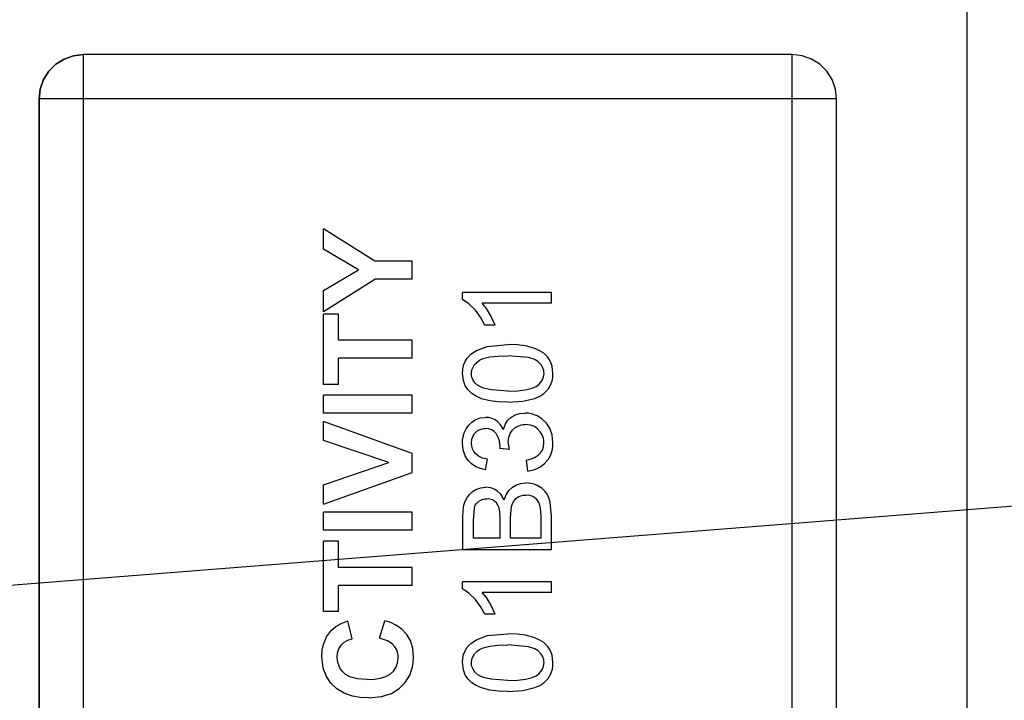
# Model space of a CAD drawing. Header units: inches. Extents: x 0 to 474, y -297 to 0.
# Tile 299 of 303: x 274 to 283, y -137 to -131. Entities that reach past the tile are written whole.
import ezdxf

# ---------------------------------------------------------------- set-up
doc = ezdxf.new("R2010")
doc.units = ezdxf.units.IN
doc.header["$MEASUREMENT"] = 0

msp = doc.modelspace()

# ---------------------------------------------------------------- linework, layer by layer
at = {"color": 18, "true_color": 0x000000}
for p, q in [((282.96, -188.8), (282.96, -118.95)), ((274.9798, -131.3848), (274.8908, -131.3948)), ((274.8908, -131.3948), (274.9798, -131.3848)), ((281.3798, -131.3848), (274.9798, -131.3848)), ((281.3798, -131.3848), (274.9798, -131.3848)), ((274.9798, -131.3948), (274.9798, -131.3848)), ((281.4688, -131.3948), (281.3798, -131.3848)), ((281.4688, -131.3948), (281.3798, -131.3848)), ((281.3798, -131.3948), (281.3798, -131.3848)), ((274.7308, -131.4718), (274.6668, -131.5358)), ((274.6668, -131.5358), (274.7308, -131.4718)), ((274.8058, -131.4248), (274.7308, -131.4718)), ((274.7308, -131.4718), (274.8058, -131.4248)), ((274.8908, -131.3948), (274.8058, -131.4248)), ((274.8058, -131.4248), (274.8908, -131.3948)), ((274.9798, -131.4248), (274.9798, -131.3948)), ((274.9798, -131.4718), (274.9798, -131.4248)), ((274.9798, -131.5358), (274.9798, -131.4718)), ((281.3798, -131.4248), (281.3798, -131.3948)), ((281.3798, -131.4718), (281.3798, -131.4248)), ((281.3798, -131.5358), (281.3798, -131.4718)), ((281.5538, -131.4248), (281.4688, -131.3948)), ((281.5538, -131.4248), (281.4688, -131.3948)), ((281.6288, -131.4718), (281.5538, -131.4248)), ((281.6288, -131.4718), (281.5538, -131.4248)), ((281.6928, -131.5358), (281.6288, -131.4718)), ((281.6928, -131.5358), (281.6288, -131.4718)), ((274.6668, -131.5358), (274.6198, -131.6108)), ((274.6198, -131.6108), (274.6668, -131.5358)), ((274.9798, -131.6108), (274.9798, -131.5358)), ((281.3798, -131.6108), (281.3798, -131.5358)), ((281.7398, -131.6108), (281.6928, -131.5358)), ((281.7398, -131.6108), (281.6928, -131.5358)), ((274.6198, -131.6108), (274.5898, -131.6958)), ((274.5898, -131.6958), (274.6198, -131.6108)), ((274.9798, -131.6958), (274.9798, -131.6108)), ((281.3798, -131.6958), (281.3798, -131.6108)), ((281.7698, -131.6958), (281.7398, -131.6108)), ((281.7698, -131.6958), (281.7398, -131.6108)), ((274.5898, -131.6958), (274.5798, -131.7848)), ((274.5798, -131.7848), (274.5898, -131.6958)), ((274.9798, -131.7848), (274.9798, -131.6958)), ((281.3798, -131.7848), (281.3798, -131.6958)), ((281.7798, -131.7848), (281.7698, -131.6958)), ((281.7798, -131.7848), (281.7698, -131.6958)), ((274.5798, -131.7848), (274.5798, -145.4848)), ((274.5798, -145.4848), (274.5798, -131.7848)), ((274.5898, -131.7848), (274.5798, -131.7848)), ((274.6198, -131.7848), (274.5898, -131.7848)), ((274.6668, -131.7848), (274.6198, -131.7848)), ((274.7308, -131.7848), (274.6668, -131.7848)), ((274.8058, -131.7848), (274.7308, -131.7848)), ((274.8908, -131.7848), (274.8058, -131.7848)), ((274.9798, -131.7848), (274.8908, -131.7848)), ((281.3798, -131.7848), (274.9798, -131.7848)), ((274.9798, -145.4848), (274.9798, -131.7848)), ((281.4688, -131.7848), (281.3798, -131.7848)), ((281.3798, -145.4848), (281.3798, -131.7848)), ((281.5538, -131.7848), (281.4688, -131.7848)), ((281.6288, -131.7848), (281.5538, -131.7848)), ((281.6928, -131.7848), (281.6288, -131.7848)), ((281.7398, -131.7848), (281.6928, -131.7848)), ((281.7698, -131.7848), (281.7398, -131.7848)), ((281.7798, -131.7848), (281.7698, -131.7848)), ((281.7798, -145.4848), (281.7798, -131.7848)), ((281.7798, -145.4848), (281.7798, -131.7848)), ((277.6118, -133.2498), (277.1468, -132.9558)), ((277.1468, -133.1418), (277.1468, -132.9558)), ((277.4638, -133.3258), (277.1468, -133.1418)), ((277.9468, -133.2498), (277.6118, -133.2498)), ((277.9468, -133.4118), (277.9468, -133.2498)), ((277.1468, -133.5148), (277.4638, -133.3258)), ((277.1468, -133.7038), (277.6098, -133.4118)), ((277.9468, -133.4118), (277.6098, -133.4118)), ((277.1468, -133.7038), (277.1468, -133.5148)), ((279.2058, -133.5308), (278.4028, -133.5308)), ((278.4028, -133.5948), (278.4028, -133.5308)), ((278.4598, -133.6328), (278.4028, -133.5948)), ((279.2058, -133.6288), (279.2058, -133.5308)), ((278.5188, -133.6918), (278.4598, -133.6328)), ((278.5648, -133.7538), (278.5188, -133.6918)), ((278.6178, -133.6758), (278.5798, -133.6288)), ((279.2058, -133.6288), (278.5798, -133.6288)), ((278.6548, -133.7348), (278.6178, -133.6758)), ((277.2818, -133.7258), (277.1468, -133.7258)), ((277.1468, -134.3618), (277.1468, -133.7258)), ((277.2818, -133.9628), (277.2818, -133.7258)), ((278.6038, -133.8258), (278.5648, -133.7538)), ((278.6988, -133.8258), (278.6548, -133.7348)), ((278.6988, -133.8258), (278.6038, -133.8258)), ((277.9468, -133.9628), (277.2818, -133.9628)), ((277.9468, -134.1238), (277.9468, -133.9628)), ((278.4768, -134.0878), (278.5278, -134.0538)), ((278.5278, -134.0538), (278.6258, -134.0178)), ((278.6258, -134.0178), (278.8118, -134.0008)), ((278.8968, -134.0038), (278.8118, -134.0008)), ((278.9708, -134.0128), (278.8968, -134.0038)), ((279.0478, -134.0328), (278.9708, -134.0128)), ((279.0958, -134.0538), (279.0478, -134.0328)), ((279.1358, -134.0798), (279.0958, -134.0538)), ((277.9468, -134.1238), (277.2818, -134.1238)), ((277.2818, -134.3618), (277.2818, -134.1238)), ((278.4258, -134.1548), (278.4438, -134.1238)), ((278.4438, -134.1238), (278.4768, -134.0878)), ((278.5318, -134.1618), (278.5558, -134.1428)), ((278.5558, -134.1428), (278.5898, -134.1278)), ((278.5898, -134.1278), (278.6498, -134.1128)), ((278.6498, -134.1128), (278.7228, -134.1048)), ((278.7228, -134.1048), (278.8118, -134.1018)), ((278.9998, -134.1188), (278.8118, -134.1018)), ((279.0548, -134.1368), (278.9998, -134.1188)), ((279.0848, -134.1558), (279.0548, -134.1368)), ((279.1688, -134.1118), (279.1358, -134.0798)), ((279.1938, -134.1488), (279.1688, -134.1118)), ((278.4028, -134.2608), (278.4058, -134.2228)), ((278.4058, -134.2228), (278.4128, -134.1868)), ((278.4128, -134.1868), (278.4258, -134.1548)), ((278.4838, -134.2618), (278.4878, -134.2298)), ((278.4878, -134.2298), (278.4978, -134.2038)), ((278.4978, -134.2038), (278.5118, -134.1818)), ((278.5118, -134.1818), (278.5318, -134.1618)), ((279.1118, -134.1838), (279.0848, -134.1558)), ((279.1278, -134.2098), (279.1118, -134.1838)), ((279.1358, -134.2338), (279.1278, -134.2098)), ((279.1378, -134.2478), (279.1358, -134.2338)), ((279.2118, -134.1948), (279.1938, -134.1488)), ((279.2188, -134.2608), (279.2118, -134.1948)), ((278.4108, -134.3268), (278.4028, -134.2608)), ((278.4848, -134.2798), (278.4838, -134.2618)), ((278.4878, -134.2968), (278.4848, -134.2798)), ((278.4978, -134.3218), (278.4878, -134.2968)), ((278.5148, -134.3458), (278.4978, -134.3218)), ((279.1108, -134.3408), (279.1248, -134.3188)), ((279.1248, -134.3188), (279.1348, -134.2928)), ((279.1348, -134.2928), (279.1388, -134.2608)), ((279.1388, -134.2608), (279.1378, -134.2478)), ((279.1998, -134.3618), (279.2138, -134.3198)), ((279.2138, -134.3198), (279.2178, -134.2908)), ((279.2178, -134.2908), (279.2188, -134.2608)), ((277.2818, -134.3618), (277.1468, -134.3618)), ((278.4278, -134.3728), (278.4108, -134.3268)), ((278.4528, -134.4098), (278.4278, -134.3728)), ((278.4858, -134.4418), (278.4528, -134.4098)), ((278.5408, -134.3698), (278.5148, -134.3458)), ((278.5638, -134.3828), (278.5408, -134.3698)), ((278.5918, -134.3938), (278.5638, -134.3828)), ((278.6608, -134.4108), (278.5918, -134.3938)), ((278.8118, -134.4208), (278.6608, -134.4108)), ((278.8998, -134.4178), (278.9728, -134.4098)), ((278.9728, -134.4098), (279.0328, -134.3948)), ((279.0328, -134.3948), (279.0668, -134.3788)), ((279.0668, -134.3788), (279.0908, -134.3608)), ((279.0908, -134.3608), (279.1108, -134.3408)), ((279.1368, -134.4428), (279.1758, -134.4038)), ((279.1758, -134.4038), (279.1998, -134.3618)), ((277.9468, -134.4588), (277.1468, -134.4588)), ((277.1468, -134.6198), (277.1468, -134.4588)), ((277.9468, -134.6198), (277.9468, -134.4588)), ((278.5258, -134.4678), (278.4858, -134.4418)), ((278.5738, -134.4898), (278.5258, -134.4678)), ((278.6508, -134.5098), (278.5738, -134.4898)), ((278.8118, -134.4208), (278.8998, -134.4178)), ((278.9478, -134.5128), (279.0558, -134.4868)), ((279.0558, -134.4868), (279.0998, -134.4668)), ((279.0998, -134.4668), (279.1368, -134.4428)), ((278.7248, -134.5188), (278.6508, -134.5098)), ((278.8118, -134.5218), (278.7248, -134.5188)), ((278.8118, -134.5218), (278.9478, -134.5128)), ((277.9468, -134.6198), (277.1468, -134.6198)), ((278.4858, -134.7018), (278.5168, -134.6818)), ((278.5168, -134.6818), (278.5628, -134.6638)), ((278.5628, -134.6638), (278.6098, -134.6578)), ((278.6368, -134.6598), (278.6098, -134.6578)), ((278.6618, -134.6658), (278.6368, -134.6598)), ((278.6908, -134.6768), (278.6618, -134.6658)), ((278.7188, -134.6958), (278.6908, -134.6768)), ((278.8098, -134.6878), (278.8398, -134.6578)), ((278.8398, -134.6578), (278.8778, -134.6358)), ((278.8778, -134.6358), (278.9208, -134.6228)), ((278.9208, -134.6228), (278.9688, -134.6188)), ((278.9988, -134.6208), (278.9688, -134.6188)), ((279.0268, -134.6248), (278.9988, -134.6208)), ((279.0758, -134.6428), (279.0268, -134.6248)), ((279.1198, -134.6708), (279.0758, -134.6428)), ((279.1598, -134.7108), (279.1198, -134.6708)), ((277.9468, -134.9828), (277.1468, -134.6968)), ((277.1468, -134.8678), (277.1468, -134.6968)), ((278.4188, -134.7988), (278.4358, -134.7618)), ((278.4358, -134.7618), (278.4588, -134.7288)), ((278.4588, -134.7288), (278.4858, -134.7018)), ((278.5538, -134.7708), (278.5788, -134.7618)), ((278.5788, -134.7618), (278.5928, -134.7598)), ((278.5928, -134.7598), (278.6078, -134.7588)), ((278.6418, -134.7628), (278.6078, -134.7588)), ((278.6688, -134.7718), (278.6418, -134.7628)), ((278.7468, -134.7258), (278.7188, -134.6958)), ((278.7718, -134.7678), (278.7468, -134.7258)), ((278.7718, -134.7678), (278.7868, -134.7238)), ((278.7868, -134.7238), (278.8098, -134.6878)), ((278.8518, -134.7758), (278.8758, -134.7528)), ((278.8758, -134.7528), (278.9028, -134.7368)), ((278.9028, -134.7368), (278.9338, -134.7268)), ((278.9338, -134.7268), (278.9518, -134.7238)), ((278.9518, -134.7238), (278.9708, -134.7228)), ((279.0158, -134.7288), (278.9708, -134.7228)), ((279.0518, -134.7418), (279.0158, -134.7288)), ((279.0808, -134.7618), (279.0518, -134.7418)), ((279.1048, -134.7878), (279.0808, -134.7618)), ((279.1898, -134.7568), (279.1598, -134.7108)), ((279.2108, -134.8148), (279.1898, -134.7568)), ((278.4038, -134.8648), (278.4078, -134.8378)), ((278.4078, -134.8378), (278.4188, -134.7988)), ((278.4828, -134.8898), (278.4868, -134.8538)), ((278.4868, -134.8538), (278.4978, -134.8258)), ((278.4978, -134.8258), (278.5118, -134.8028)), ((278.5118, -134.8028), (278.5318, -134.7838)), ((278.5318, -134.7838), (278.5538, -134.7708)), ((278.6888, -134.7858), (278.6688, -134.7718)), ((278.7058, -134.8048), (278.6888, -134.7858)), ((278.7228, -134.8348), (278.7058, -134.8048)), ((278.7358, -134.8708), (278.7228, -134.8348)), ((278.8158, -134.8798), (278.8208, -134.8368)), ((278.8208, -134.8368), (278.8328, -134.8028)), ((278.8328, -134.8028), (278.8518, -134.7758)), ((279.1228, -134.8168), (279.1048, -134.7878)), ((279.1338, -134.8498), (279.1228, -134.8168)), ((279.1368, -134.8678), (279.1338, -134.8498)), ((279.2188, -134.8888), (279.2108, -134.8148)), ((277.7388, -135.0638), (277.1468, -134.8678)), ((278.4028, -134.8918), (278.4038, -134.8648)), ((278.4088, -134.9518), (278.4028, -134.8918)), ((278.4858, -134.9168), (278.4828, -134.8898)), ((278.4918, -134.9418), (278.4858, -134.9168)), ((278.5038, -134.9668), (278.4918, -134.9418)), ((278.7398, -134.8958), (278.7358, -134.8708)), ((278.7418, -134.9228), (278.7398, -134.8958)), ((278.7408, -134.9388), (278.7418, -134.9228)), ((278.8268, -134.9488), (278.7408, -134.9388)), ((278.8268, -134.9488), (278.8158, -134.8798)), ((279.1238, -134.9548), (279.1338, -134.9248)), ((279.1338, -134.9248), (279.1378, -134.8878)), ((279.1378, -134.8878), (279.1368, -134.8678)), ((279.1998, -134.9948), (279.2138, -134.9458)), ((279.2138, -134.9458), (279.2178, -134.9178)), ((279.2178, -134.9178), (279.2188, -134.8888)), ((277.9468, -135.1558), (277.9468, -134.9828)), ((278.4268, -135.0048), (278.4088, -134.9518)), ((278.4538, -135.0468), (278.4268, -135.0048)), ((278.5218, -134.9878), (278.5038, -134.9668)), ((278.5468, -135.0078), (278.5218, -134.9878)), ((278.5838, -135.0248), (278.5468, -135.0078)), ((278.6278, -135.0348), (278.5838, -135.0248)), ((278.6098, -135.1328), (278.6278, -135.0348)), ((278.9808, -135.0448), (279.0238, -135.0328)), ((279.0238, -135.0328), (279.0598, -135.0178)), ((279.0598, -135.0178), (279.0868, -134.9998)), ((279.0868, -134.9998), (279.1078, -134.9788)), ((279.1078, -134.9788), (279.1238, -134.9548)), ((279.1768, -135.0378), (279.1998, -134.9948)), ((277.1468, -135.2668), (277.7388, -135.0638)), ((278.4848, -135.0788), (278.4538, -135.0468)), ((278.5238, -135.1038), (278.4848, -135.0788)), ((278.5638, -135.1208), (278.5238, -135.1038)), ((278.6098, -135.1328), (278.5638, -135.1208)), ((278.9938, -135.1428), (278.9808, -135.0448)), ((279.0558, -135.1298), (279.1058, -135.1058)), ((279.1058, -135.1058), (279.1438, -135.0758)), ((279.1438, -135.0758), (279.1768, -135.0378)), ((277.1468, -135.4418), (277.9468, -135.1558)), ((278.9938, -135.1428), (279.0558, -135.1298)), ((277.1468, -135.4418), (277.1468, -135.2668)), ((278.5238, -135.3088), (278.5668, -135.2938)), ((278.5668, -135.2938), (278.6108, -135.2888)), ((278.6348, -135.2898), (278.6108, -135.2888)), ((278.6588, -135.2948), (278.6348, -135.2898)), ((278.6878, -135.3058), (278.6588, -135.2948)), ((278.8218, -135.3178), (278.8528, -135.2888)), ((278.8528, -135.2888), (278.8888, -135.2668)), ((278.8888, -135.2668), (278.9298, -135.2538)), ((278.9298, -135.2538), (278.9738, -135.2488)), ((278.9968, -135.2508), (278.9738, -135.2488)), ((279.0188, -135.2538), (278.9968, -135.2508)), ((279.0508, -135.2618), (279.0188, -135.2538)), ((279.0838, -135.2758), (279.0508, -135.2618)), ((279.1188, -135.2978), (279.0838, -135.2758)), ((279.1458, -135.3228), (279.1188, -135.2978)), ((278.4278, -135.4128), (278.4438, -135.3808)), ((278.4438, -135.3808), (278.4648, -135.3528)), ((278.4648, -135.3528), (278.4908, -135.3288)), ((278.4908, -135.3288), (278.5238, -135.3088)), ((278.6048, -135.3938), (278.6228, -135.3928)), ((278.6498, -135.3948), (278.6228, -135.3928)), ((278.7178, -135.3228), (278.6878, -135.3058)), ((278.7488, -135.3518), (278.7178, -135.3228)), ((278.7798, -135.4008), (278.7488, -135.3518)), ((278.7798, -135.4008), (278.7978, -135.3558)), ((278.7978, -135.3558), (278.8218, -135.3178)), ((278.8658, -135.4128), (278.8848, -135.3908)), ((278.8848, -135.3908), (278.9058, -135.3758)), ((278.9058, -135.3758), (278.9298, -135.3648)), ((278.9298, -135.3648), (278.9508, -135.3598)), ((278.9508, -135.3598), (278.9738, -135.3588)), ((279.0098, -135.3628), (278.9738, -135.3588)), ((279.0378, -135.3728), (279.0098, -135.3628)), ((279.0568, -135.3838), (279.0378, -135.3728)), ((279.0708, -135.3958), (279.0568, -135.3838)), ((279.1628, -135.3468), (279.1458, -135.3228)), ((279.1778, -135.3748), (279.1628, -135.3468)), ((279.1928, -135.4218), (279.1778, -135.3748)), ((278.4088, -135.4988), (278.4158, -135.4508)), ((278.4158, -135.4508), (278.4278, -135.4128)), ((278.5008, -135.5878), (278.5098, -135.4738)), ((278.5098, -135.4738), (278.5178, -135.4508)), ((278.5178, -135.4508), (278.5308, -135.4308)), ((278.5308, -135.4308), (278.5478, -135.4158)), ((278.5478, -135.4158), (278.5678, -135.4038)), ((278.5678, -135.4038), (278.5878, -135.3968)), ((278.5878, -135.3968), (278.6048, -135.3938)), ((278.6728, -135.4018), (278.6498, -135.3948)), ((278.6928, -135.4128), (278.6728, -135.4018)), ((278.7098, -135.4288), (278.6928, -135.4128)), ((278.7228, -135.4488), (278.7098, -135.4288)), ((278.7328, -135.4738), (278.7228, -135.4488)), ((278.7398, -135.5138), (278.7328, -135.4738)), ((278.8368, -135.5628), (278.8448, -135.4628)), ((278.8448, -135.4628), (278.8538, -135.4348)), ((278.8538, -135.4348), (278.8658, -135.4128)), ((279.0818, -135.4098), (279.0708, -135.3958)), ((279.0918, -135.4248), (279.0818, -135.4098)), ((279.1008, -135.4488), (279.0918, -135.4248)), ((279.1078, -135.4758), (279.1008, -135.4488)), ((279.1118, -135.5478), (279.1078, -135.4758)), ((279.2058, -135.5488), (279.1928, -135.4218)), ((277.9468, -135.5148), (277.1468, -135.5148)), ((277.1468, -135.6758), (277.1468, -135.5148)), ((277.9468, -135.6758), (277.9468, -135.5148)), ((278.4058, -135.5538), (278.4088, -135.4988)), ((278.4058, -135.8538), (278.4058, -135.5538)), ((278.7418, -135.5748), (278.7398, -135.5138)), ((278.8368, -135.7478), (278.8368, -135.5628)), ((279.1118, -135.7478), (279.1118, -135.5478)), ((279.2058, -135.8538), (279.2058, -135.5488)), ((278.5008, -135.7478), (278.5008, -135.5878)), ((278.7418, -135.7478), (278.7418, -135.5748)), ((277.9468, -135.6758), (277.1468, -135.6758)), ((278.7418, -135.7478), (278.5008, -135.7478)), ((279.1118, -135.7478), (278.8368, -135.7478)), ((277.2818, -135.7758), (277.1468, -135.7758)), ((277.1468, -136.4108), (277.1468, -135.7758)), ((277.2818, -136.0118), (277.2818, -135.7758)), ((279.2058, -135.8538), (278.4058, -135.8538)), ((277.9468, -136.0118), (277.2818, -136.0118)), ((277.9468, -136.1738), (277.9468, -136.0118)), ((277.9468, -136.1738), (277.2818, -136.1738)), ((277.2818, -136.4108), (277.2818, -136.1738)), ((279.2058, -136.1408), (278.4028, -136.1408)), ((278.4028, -136.2038), (278.4028, -136.1408)), ((279.2058, -136.2388), (279.2058, -136.1408)), ((278.4598, -136.2428), (278.4028, -136.2038)), ((278.5188, -136.3018), (278.4598, -136.2428)), ((278.6178, -136.2848), (278.5798, -136.2388)), ((279.2058, -136.2388), (278.5798, -136.2388)), ((278.5648, -136.3638), (278.5188, -136.3018)), ((278.6038, -136.4348), (278.5648, -136.3638)), ((278.6548, -136.3448), (278.6178, -136.2848)), ((278.6988, -136.4348), (278.6548, -136.3448)), ((277.2818, -136.4108), (277.1468, -136.4108)), ((278.6988, -136.4348), (278.6038, -136.4348)), ((277.2198, -136.5768), (277.2588, -136.5438)), ((277.2588, -136.5438), (277.3078, -136.5168)), ((277.3078, -136.5168), (277.3668, -136.4948)), ((277.4058, -136.6548), (277.3668, -136.4948)), ((277.6528, -136.6488), (277.7018, -136.4928)), ((277.7548, -136.5098), (277.7018, -136.4928)), ((277.8018, -136.5328), (277.7548, -136.5098)), ((277.8518, -136.5668), (277.8018, -136.5328)), ((277.1478, -136.7068), (277.1758, -136.6368)), ((277.1758, -136.6368), (277.2198, -136.5768)), ((277.8968, -136.6128), (277.8518, -136.5668)), ((277.9318, -136.6728), (277.8968, -136.6128)), ((278.5278, -136.6638), (278.6258, -136.6268)), ((278.6258, -136.6268), (278.8118, -136.6098)), ((278.8968, -136.6138), (278.8118, -136.6098)), ((278.9708, -136.6228), (278.8968, -136.6138)), ((279.0478, -136.6428), (278.9708, -136.6228)), ((277.1368, -136.7588), (277.1478, -136.7068)), ((277.2868, -136.7458), (277.3068, -136.7138)), ((277.3068, -136.7138), (277.3338, -136.6878)), ((277.3338, -136.6878), (277.3668, -136.6678)), ((277.3668, -136.6678), (277.4058, -136.6548)), ((277.7268, -136.6748), (277.6528, -136.6488)), ((277.7668, -136.7018), (277.7268, -136.6748)), ((277.7918, -136.7288), (277.7668, -136.7018)), ((277.9528, -136.7438), (277.9318, -136.6728)), ((278.4438, -136.7328), (278.4768, -136.6978)), ((278.4768, -136.6978), (278.5278, -136.6638)), ((278.5898, -136.7378), (278.6498, -136.7228)), ((278.6498, -136.7228), (278.7228, -136.7138)), ((278.7228, -136.7138), (278.8118, -136.7118)), ((278.9998, -136.7278), (278.8118, -136.7118)), ((279.0958, -136.6638), (279.0478, -136.6428)), ((279.1358, -136.6898), (279.0958, -136.6638)), ((279.1688, -136.7218), (279.1358, -136.6898)), ((279.1938, -136.7588), (279.1688, -136.7218)), ((277.1338, -136.8148), (277.1368, -136.7588)), ((277.1458, -136.9198), (277.1338, -136.8148)), ((277.2708, -136.8228), (277.2748, -136.7828)), ((277.2748, -136.7828), (277.2868, -136.7458)), ((277.8088, -136.7568), (277.7918, -136.7288)), ((277.8188, -136.7878), (277.8088, -136.7568)), ((277.8218, -136.8068), (277.8188, -136.7878)), ((277.8228, -136.8268), (277.8218, -136.8068)), ((277.9598, -136.8248), (277.9528, -136.7438)), ((278.4058, -136.8318), (278.4128, -136.7968)), ((278.4128, -136.7968), (278.4258, -136.7648)), ((278.4258, -136.7648), (278.4438, -136.7328)), ((278.4878, -136.8398), (278.4978, -136.8138)), ((278.4978, -136.8138), (278.5118, -136.7918)), ((278.5118, -136.7918), (278.5318, -136.7718)), ((278.5318, -136.7718), (278.5558, -136.7528)), ((278.5558, -136.7528), (278.5898, -136.7378)), ((279.0548, -136.7468), (278.9998, -136.7278)), ((279.0848, -136.7658), (279.0548, -136.7468)), ((279.1118, -136.7938), (279.0848, -136.7658)), ((279.1278, -136.8188), (279.1118, -136.7938)), ((279.2118, -136.8048), (279.1938, -136.7588)), ((279.2188, -136.8708), (279.2118, -136.8048)), ((277.2728, -136.8528), (277.2708, -136.8228)), ((277.2788, -136.8798), (277.2728, -136.8528)), ((277.2938, -136.9168), (277.2788, -136.8798)), ((277.8018, -136.9158), (277.8168, -136.8758)), ((277.8168, -136.8758), (277.8228, -136.8268)), ((277.9518, -136.9118), (277.9578, -136.8698)), ((277.9578, -136.8698), (277.9598, -136.8248)), ((278.4028, -136.8708), (278.4058, -136.8318)), ((278.4108, -136.9368), (278.4028, -136.8708)), ((278.4838, -136.8718), (278.4878, -136.8398)), ((278.4848, -136.8898), (278.4838, -136.8718)), ((278.4878, -136.9058), (278.4848, -136.8898)), ((279.1248, -136.9288), (279.1348, -136.9018)), ((279.1358, -136.8438), (279.1278, -136.8188)), ((279.1348, -136.9018), (279.1388, -136.8708)), ((279.1378, -136.8568), (279.1358, -136.8438)), ((279.1388, -136.8708), (279.1378, -136.8568)), ((279.2138, -136.9288), (279.2178, -136.9008)), ((279.2178, -136.9008), (279.2188, -136.8708)), ((277.1738, -136.9948), (277.1458, -136.9198)), ((277.3158, -136.9488), (277.2938, -136.9168)), ((277.3468, -136.9768), (277.3158, -136.9488)), ((277.3868, -136.9988), (277.3468, -136.9768)), ((277.7118, -136.9958), (277.7508, -136.9748)), ((277.7508, -136.9748), (277.7798, -136.9468)), ((277.7798, -136.9468), (277.8018, -136.9158)), ((277.8858, -137.0498), (277.9268, -136.9848)), ((277.9268, -136.9848), (277.9518, -136.9118)), ((278.4278, -136.9828), (278.4108, -136.9368)), ((278.4528, -137.0198), (278.4278, -136.9828)), ((278.4978, -136.9308), (278.4878, -136.9058)), ((278.5148, -136.9558), (278.4978, -136.9308)), ((278.5408, -136.9798), (278.5148, -136.9558)), ((278.5638, -136.9928), (278.5408, -136.9798)), ((278.5918, -137.0038), (278.5638, -136.9928)), ((279.0328, -137.0048), (279.0668, -136.9888)), ((279.0668, -136.9888), (279.0908, -136.9708)), ((279.0908, -136.9708), (279.1108, -136.9508)), ((279.1108, -136.9508), (279.1248, -136.9288)), ((279.1758, -137.0128), (279.1998, -136.9718)), ((279.1998, -136.9718), (279.2138, -136.9288)), ((277.2138, -137.0548), (277.1738, -136.9948)), ((277.2678, -137.1068), (277.2138, -137.0548)), ((277.4558, -137.0168), (277.3868, -136.9988)), ((277.5418, -137.0228), (277.4558, -137.0168)), ((277.5418, -137.0228), (277.6068, -137.0198)), ((277.6068, -137.0198), (277.6628, -137.0118)), ((277.6628, -137.0118), (277.7118, -136.9958)), ((277.8298, -137.1058), (277.8858, -137.0498)), ((278.4858, -137.0518), (278.4528, -137.0198)), ((278.5258, -137.0778), (278.4858, -137.0518)), ((278.5738, -137.0988), (278.5258, -137.0778)), ((278.6608, -137.0208), (278.5918, -137.0038)), ((278.8118, -137.0308), (278.6608, -137.0208)), ((278.8118, -137.0308), (278.8998, -137.0278)), ((278.8998, -137.0278), (278.9728, -137.0198)), ((278.9728, -137.0198), (279.0328, -137.0048)), ((279.0558, -137.0968), (279.0998, -137.0768)), ((279.0998, -137.0768), (279.1368, -137.0528)), ((279.1368, -137.0528), (279.1758, -137.0128)), ((277.3328, -137.1468), (277.2678, -137.1068)), ((277.4098, -137.1738), (277.3328, -137.1468)), ((277.6708, -137.1778), (277.7608, -137.1488)), ((277.7608, -137.1488), (277.8298, -137.1058)), ((278.6508, -137.1198), (278.5738, -137.0988)), ((278.7248, -137.1288), (278.6508, -137.1198)), ((278.8118, -137.1318), (278.7248, -137.1288)), ((278.8118, -137.1318), (278.9478, -137.1228)), ((278.9478, -137.1228), (279.0558, -137.0968)), ((277.4788, -137.1858), (277.4098, -137.1738)), ((277.5538, -137.1898), (277.4788, -137.1858)), ((277.5538, -137.1898), (277.6708, -137.1778))]:
    msp.add_line(p, q, dxfattribs=at)
at = {"color": 7, "true_color": 0xffffff}
for p, q in [((274.9798, -131.3848), (274.8908, -131.3948)), ((274.8908, -131.3948), (274.9798, -131.3848)), ((281.3798, -131.3848), (274.9798, -131.3848)), ((281.3798, -131.3848), (274.9798, -131.3848)), ((274.9798, -131.3948), (274.9798, -131.3848)), ((281.4688, -131.3948), (281.3798, -131.3848)), ((281.4688, -131.3948), (281.3798, -131.3848)), ((281.3798, -131.3948), (281.3798, -131.3848)), ((274.7308, -131.4718), (274.6668, -131.5358)), ((274.6668, -131.5358), (274.7308, -131.4718)), ((274.8058, -131.4248), (274.7308, -131.4718)), ((274.7308, -131.4718), (274.8058, -131.4248)), ((274.8908, -131.3948), (274.8058, -131.4248)), ((274.8058, -131.4248), (274.8908, -131.3948)), ((274.9798, -131.4248), (274.9798, -131.3948)), ((274.9798, -131.4718), (274.9798, -131.4248)), ((274.9798, -131.5358), (274.9798, -131.4718)), ((281.3798, -131.4248), (281.3798, -131.3948)), ((281.3798, -131.4718), (281.3798, -131.4248)), ((281.3798, -131.5358), (281.3798, -131.4718)), ((281.5538, -131.4248), (281.4688, -131.3948)), ((281.5538, -131.4248), (281.4688, -131.3948)), ((281.6288, -131.4718), (281.5538, -131.4248)), ((281.6288, -131.4718), (281.5538, -131.4248)), ((281.6928, -131.5358), (281.6288, -131.4718)), ((281.6928, -131.5358), (281.6288, -131.4718)), ((274.6668, -131.5358), (274.6198, -131.6108)), ((274.6198, -131.6108), (274.6668, -131.5358)), ((274.9798, -131.6108), (274.9798, -131.5358)), ((281.3798, -131.6108), (281.3798, -131.5358)), ((281.7398, -131.6108), (281.6928, -131.5358)), ((281.7398, -131.6108), (281.6928, -131.5358)), ((274.6198, -131.6108), (274.5898, -131.6958)), ((274.5898, -131.6958), (274.6198, -131.6108)), ((274.9798, -131.6958), (274.9798, -131.6108)), ((281.3798, -131.6958), (281.3798, -131.6108)), ((281.7698, -131.6958), (281.7398, -131.6108)), ((281.7698, -131.6958), (281.7398, -131.6108)), ((274.5898, -131.6958), (274.5798, -131.7848)), ((274.5798, -131.7848), (274.5898, -131.6958)), ((274.9798, -131.7848), (274.9798, -131.6958)), ((281.3798, -131.7848), (281.3798, -131.6958)), ((281.7798, -131.7848), (281.7698, -131.6958)), ((281.7798, -131.7848), (281.7698, -131.6958)), ((274.5798, -131.7848), (274.5798, -145.4848)), ((274.5798, -145.4848), (274.5798, -131.7848)), ((274.5898, -131.7848), (274.5798, -131.7848)), ((274.6198, -131.7848), (274.5898, -131.7848)), ((274.6668, -131.7848), (274.6198, -131.7848)), ((274.7308, -131.7848), (274.6668, -131.7848)), ((274.8058, -131.7848), (274.7308, -131.7848)), ((274.8908, -131.7848), (274.8058, -131.7848)), ((274.9798, -131.7848), (274.8908, -131.7848)), ((281.3798, -131.7848), (274.9798, -131.7848)), ((274.9798, -145.4848), (274.9798, -131.7848)), ((281.4688, -131.7848), (281.3798, -131.7848)), ((281.3798, -145.4848), (281.3798, -131.7848)), ((281.5538, -131.7848), (281.4688, -131.7848)), ((281.6288, -131.7848), (281.5538, -131.7848)), ((281.6928, -131.7848), (281.6288, -131.7848)), ((281.7398, -131.7848), (281.6928, -131.7848)), ((281.7698, -131.7848), (281.7398, -131.7848)), ((281.7798, -131.7848), (281.7698, -131.7848)), ((281.7798, -145.4848), (281.7798, -131.7848)), ((281.7798, -145.4848), (281.7798, -131.7848)), ((277.6118, -133.2498), (277.1468, -132.9558)), ((277.1468, -133.1418), (277.1468, -132.9558)), ((277.4638, -133.3258), (277.1468, -133.1418)), ((277.9468, -133.2498), (277.6118, -133.2498)), ((277.9468, -133.4118), (277.9468, -133.2498)), ((277.1468, -133.5148), (277.4638, -133.3258)), ((277.1468, -133.7038), (277.6098, -133.4118)), ((277.9468, -133.4118), (277.6098, -133.4118)), ((277.1468, -133.7038), (277.1468, -133.5148)), ((279.2058, -133.5308), (278.4028, -133.5308)), ((278.4028, -133.5948), (278.4028, -133.5308)), ((278.4598, -133.6328), (278.4028, -133.5948)), ((279.2058, -133.6288), (279.2058, -133.5308)), ((278.5188, -133.6918), (278.4598, -133.6328)), ((278.5648, -133.7538), (278.5188, -133.6918)), ((278.6178, -133.6758), (278.5798, -133.6288)), ((279.2058, -133.6288), (278.5798, -133.6288)), ((278.6548, -133.7348), (278.6178, -133.6758)), ((277.2818, -133.7258), (277.1468, -133.7258)), ((277.1468, -134.3618), (277.1468, -133.7258)), ((277.2818, -133.9628), (277.2818, -133.7258)), ((278.6038, -133.8258), (278.5648, -133.7538)), ((278.6988, -133.8258), (278.6548, -133.7348)), ((278.6988, -133.8258), (278.6038, -133.8258)), ((277.9468, -133.9628), (277.2818, -133.9628)), ((277.9468, -134.1238), (277.9468, -133.9628)), ((278.4768, -134.0878), (278.5278, -134.0538)), ((278.5278, -134.0538), (278.6258, -134.0178)), ((278.6258, -134.0178), (278.8118, -134.0008)), ((278.8968, -134.0038), (278.8118, -134.0008)), ((278.9708, -134.0128), (278.8968, -134.0038)), ((279.0478, -134.0328), (278.9708, -134.0128)), ((279.0958, -134.0538), (279.0478, -134.0328)), ((279.1358, -134.0798), (279.0958, -134.0538)), ((277.9468, -134.1238), (277.2818, -134.1238)), ((277.2818, -134.3618), (277.2818, -134.1238)), ((278.4258, -134.1548), (278.4438, -134.1238)), ((278.4438, -134.1238), (278.4768, -134.0878)), ((278.5318, -134.1618), (278.5558, -134.1428)), ((278.5558, -134.1428), (278.5898, -134.1278)), ((278.5898, -134.1278), (278.6498, -134.1128)), ((278.6498, -134.1128), (278.7228, -134.1048)), ((278.7228, -134.1048), (278.8118, -134.1018)), ((278.9998, -134.1188), (278.8118, -134.1018)), ((279.0548, -134.1368), (278.9998, -134.1188)), ((279.0848, -134.1558), (279.0548, -134.1368)), ((279.1688, -134.1118), (279.1358, -134.0798)), ((279.1938, -134.1488), (279.1688, -134.1118)), ((278.4028, -134.2608), (278.4058, -134.2228)), ((278.4058, -134.2228), (278.4128, -134.1868)), ((278.4128, -134.1868), (278.4258, -134.1548)), ((278.4838, -134.2618), (278.4878, -134.2298)), ((278.4878, -134.2298), (278.4978, -134.2038)), ((278.4978, -134.2038), (278.5118, -134.1818)), ((278.5118, -134.1818), (278.5318, -134.1618)), ((279.1118, -134.1838), (279.0848, -134.1558)), ((279.1278, -134.2098), (279.1118, -134.1838)), ((279.1358, -134.2338), (279.1278, -134.2098)), ((279.1378, -134.2478), (279.1358, -134.2338)), ((279.2118, -134.1948), (279.1938, -134.1488)), ((279.2188, -134.2608), (279.2118, -134.1948)), ((278.4108, -134.3268), (278.4028, -134.2608)), ((278.4848, -134.2798), (278.4838, -134.2618)), ((278.4878, -134.2968), (278.4848, -134.2798)), ((278.4978, -134.3218), (278.4878, -134.2968)), ((278.5148, -134.3458), (278.4978, -134.3218)), ((279.1108, -134.3408), (279.1248, -134.3188)), ((279.1248, -134.3188), (279.1348, -134.2928)), ((279.1348, -134.2928), (279.1388, -134.2608)), ((279.1388, -134.2608), (279.1378, -134.2478)), ((279.1998, -134.3618), (279.2138, -134.3198)), ((279.2138, -134.3198), (279.2178, -134.2908)), ((279.2178, -134.2908), (279.2188, -134.2608)), ((277.2818, -134.3618), (277.1468, -134.3618)), ((278.4278, -134.3728), (278.4108, -134.3268)), ((278.4528, -134.4098), (278.4278, -134.3728)), ((278.4858, -134.4418), (278.4528, -134.4098)), ((278.5408, -134.3698), (278.5148, -134.3458)), ((278.5638, -134.3828), (278.5408, -134.3698)), ((278.5918, -134.3938), (278.5638, -134.3828)), ((278.6608, -134.4108), (278.5918, -134.3938)), ((278.8118, -134.4208), (278.6608, -134.4108)), ((278.8998, -134.4178), (278.9728, -134.4098)), ((278.9728, -134.4098), (279.0328, -134.3948)), ((279.0328, -134.3948), (279.0668, -134.3788)), ((279.0668, -134.3788), (279.0908, -134.3608)), ((279.0908, -134.3608), (279.1108, -134.3408)), ((279.1368, -134.4428), (279.1758, -134.4038)), ((279.1758, -134.4038), (279.1998, -134.3618)), ((277.9468, -134.4588), (277.1468, -134.4588)), ((277.1468, -134.6198), (277.1468, -134.4588)), ((277.9468, -134.6198), (277.9468, -134.4588)), ((278.5258, -134.4678), (278.4858, -134.4418)), ((278.5738, -134.4898), (278.5258, -134.4678)), ((278.6508, -134.5098), (278.5738, -134.4898)), ((278.8118, -134.4208), (278.8998, -134.4178)), ((278.9478, -134.5128), (279.0558, -134.4868)), ((279.0558, -134.4868), (279.0998, -134.4668)), ((279.0998, -134.4668), (279.1368, -134.4428)), ((278.7248, -134.5188), (278.6508, -134.5098)), ((278.8118, -134.5218), (278.7248, -134.5188)), ((278.8118, -134.5218), (278.9478, -134.5128)), ((277.9468, -134.6198), (277.1468, -134.6198)), ((278.4858, -134.7018), (278.5168, -134.6818)), ((278.5168, -134.6818), (278.5628, -134.6638)), ((278.5628, -134.6638), (278.6098, -134.6578)), ((278.6368, -134.6598), (278.6098, -134.6578)), ((278.6618, -134.6658), (278.6368, -134.6598)), ((278.6908, -134.6768), (278.6618, -134.6658)), ((278.7188, -134.6958), (278.6908, -134.6768)), ((278.8098, -134.6878), (278.8398, -134.6578)), ((278.8398, -134.6578), (278.8778, -134.6358)), ((278.8778, -134.6358), (278.9208, -134.6228)), ((278.9208, -134.6228), (278.9688, -134.6188)), ((278.9988, -134.6208), (278.9688, -134.6188)), ((279.0268, -134.6248), (278.9988, -134.6208)), ((279.0758, -134.6428), (279.0268, -134.6248)), ((279.1198, -134.6708), (279.0758, -134.6428)), ((279.1598, -134.7108), (279.1198, -134.6708)), ((277.9468, -134.9828), (277.1468, -134.6968)), ((277.1468, -134.8678), (277.1468, -134.6968)), ((278.4188, -134.7988), (278.4358, -134.7618)), ((278.4358, -134.7618), (278.4588, -134.7288)), ((278.4588, -134.7288), (278.4858, -134.7018)), ((278.5538, -134.7708), (278.5788, -134.7618)), ((278.5788, -134.7618), (278.5928, -134.7598)), ((278.5928, -134.7598), (278.6078, -134.7588)), ((278.6418, -134.7628), (278.6078, -134.7588)), ((278.6688, -134.7718), (278.6418, -134.7628)), ((278.7468, -134.7258), (278.7188, -134.6958)), ((278.7718, -134.7678), (278.7468, -134.7258)), ((278.7718, -134.7678), (278.7868, -134.7238)), ((278.7868, -134.7238), (278.8098, -134.6878)), ((278.8518, -134.7758), (278.8758, -134.7528)), ((278.8758, -134.7528), (278.9028, -134.7368)), ((278.9028, -134.7368), (278.9338, -134.7268)), ((278.9338, -134.7268), (278.9518, -134.7238)), ((278.9518, -134.7238), (278.9708, -134.7228)), ((279.0158, -134.7288), (278.9708, -134.7228)), ((279.0518, -134.7418), (279.0158, -134.7288)), ((279.0808, -134.7618), (279.0518, -134.7418)), ((279.1048, -134.7878), (279.0808, -134.7618)), ((279.1898, -134.7568), (279.1598, -134.7108)), ((279.2108, -134.8148), (279.1898, -134.7568)), ((278.4038, -134.8648), (278.4078, -134.8378)), ((278.4078, -134.8378), (278.4188, -134.7988)), ((278.4828, -134.8898), (278.4868, -134.8538)), ((278.4868, -134.8538), (278.4978, -134.8258)), ((278.4978, -134.8258), (278.5118, -134.8028)), ((278.5118, -134.8028), (278.5318, -134.7838)), ((278.5318, -134.7838), (278.5538, -134.7708)), ((278.6888, -134.7858), (278.6688, -134.7718)), ((278.7058, -134.8048), (278.6888, -134.7858)), ((278.7228, -134.8348), (278.7058, -134.8048)), ((278.7358, -134.8708), (278.7228, -134.8348)), ((278.8158, -134.8798), (278.8208, -134.8368)), ((278.8208, -134.8368), (278.8328, -134.8028)), ((278.8328, -134.8028), (278.8518, -134.7758)), ((279.1228, -134.8168), (279.1048, -134.7878)), ((279.1338, -134.8498), (279.1228, -134.8168)), ((279.1368, -134.8678), (279.1338, -134.8498)), ((279.2188, -134.8888), (279.2108, -134.8148)), ((277.7388, -135.0638), (277.1468, -134.8678)), ((278.4028, -134.8918), (278.4038, -134.8648)), ((278.4088, -134.9518), (278.4028, -134.8918)), ((278.4858, -134.9168), (278.4828, -134.8898)), ((278.4918, -134.9418), (278.4858, -134.9168)), ((278.5038, -134.9668), (278.4918, -134.9418)), ((278.7398, -134.8958), (278.7358, -134.8708)), ((278.7418, -134.9228), (278.7398, -134.8958)), ((278.7408, -134.9388), (278.7418, -134.9228)), ((278.8268, -134.9488), (278.7408, -134.9388)), ((278.8268, -134.9488), (278.8158, -134.8798)), ((279.1238, -134.9548), (279.1338, -134.9248)), ((279.1338, -134.9248), (279.1378, -134.8878)), ((279.1378, -134.8878), (279.1368, -134.8678)), ((279.1998, -134.9948), (279.2138, -134.9458)), ((279.2138, -134.9458), (279.2178, -134.9178)), ((279.2178, -134.9178), (279.2188, -134.8888)), ((277.9468, -135.1558), (277.9468, -134.9828)), ((278.4268, -135.0048), (278.4088, -134.9518)), ((278.4538, -135.0468), (278.4268, -135.0048)), ((278.5218, -134.9878), (278.5038, -134.9668)), ((278.5468, -135.0078), (278.5218, -134.9878)), ((278.5838, -135.0248), (278.5468, -135.0078)), ((278.6278, -135.0348), (278.5838, -135.0248)), ((278.6098, -135.1328), (278.6278, -135.0348)), ((278.9808, -135.0448), (279.0238, -135.0328)), ((279.0238, -135.0328), (279.0598, -135.0178)), ((279.0598, -135.0178), (279.0868, -134.9998)), ((279.0868, -134.9998), (279.1078, -134.9788)), ((279.1078, -134.9788), (279.1238, -134.9548)), ((279.1768, -135.0378), (279.1998, -134.9948)), ((277.1468, -135.2668), (277.7388, -135.0638)), ((278.4848, -135.0788), (278.4538, -135.0468)), ((278.5238, -135.1038), (278.4848, -135.0788)), ((278.5638, -135.1208), (278.5238, -135.1038)), ((278.6098, -135.1328), (278.5638, -135.1208)), ((278.9938, -135.1428), (278.9808, -135.0448)), ((279.0558, -135.1298), (279.1058, -135.1058)), ((279.1058, -135.1058), (279.1438, -135.0758)), ((279.1438, -135.0758), (279.1768, -135.0378)), ((277.1468, -135.4418), (277.9468, -135.1558)), ((278.9938, -135.1428), (279.0558, -135.1298)), ((277.1468, -135.4418), (277.1468, -135.2668)), ((278.5238, -135.3088), (278.5668, -135.2938)), ((278.5668, -135.2938), (278.6108, -135.2888)), ((278.6348, -135.2898), (278.6108, -135.2888)), ((278.6588, -135.2948), (278.6348, -135.2898)), ((278.6878, -135.3058), (278.6588, -135.2948)), ((278.8218, -135.3178), (278.8528, -135.2888)), ((278.8528, -135.2888), (278.8888, -135.2668)), ((278.8888, -135.2668), (278.9298, -135.2538)), ((278.9298, -135.2538), (278.9738, -135.2488)), ((278.9968, -135.2508), (278.9738, -135.2488)), ((279.0188, -135.2538), (278.9968, -135.2508)), ((279.0508, -135.2618), (279.0188, -135.2538)), ((279.0838, -135.2758), (279.0508, -135.2618)), ((279.1188, -135.2978), (279.0838, -135.2758)), ((279.1458, -135.3228), (279.1188, -135.2978)), ((278.4278, -135.4128), (278.4438, -135.3808)), ((278.4438, -135.3808), (278.4648, -135.3528)), ((278.4648, -135.3528), (278.4908, -135.3288)), ((278.4908, -135.3288), (278.5238, -135.3088)), ((278.6048, -135.3938), (278.6228, -135.3928)), ((278.6498, -135.3948), (278.6228, -135.3928)), ((278.7178, -135.3228), (278.6878, -135.3058)), ((278.7488, -135.3518), (278.7178, -135.3228)), ((278.7798, -135.4008), (278.7488, -135.3518)), ((278.7798, -135.4008), (278.7978, -135.3558)), ((278.7978, -135.3558), (278.8218, -135.3178)), ((278.8658, -135.4128), (278.8848, -135.3908)), ((278.8848, -135.3908), (278.9058, -135.3758)), ((278.9058, -135.3758), (278.9298, -135.3648)), ((278.9298, -135.3648), (278.9508, -135.3598)), ((278.9508, -135.3598), (278.9738, -135.3588)), ((279.0098, -135.3628), (278.9738, -135.3588)), ((279.0378, -135.3728), (279.0098, -135.3628)), ((279.0568, -135.3838), (279.0378, -135.3728)), ((279.0708, -135.3958), (279.0568, -135.3838)), ((279.1628, -135.3468), (279.1458, -135.3228)), ((279.1778, -135.3748), (279.1628, -135.3468)), ((279.1928, -135.4218), (279.1778, -135.3748)), ((278.4088, -135.4988), (278.4158, -135.4508)), ((278.4158, -135.4508), (278.4278, -135.4128)), ((278.5008, -135.5878), (278.5098, -135.4738)), ((278.5098, -135.4738), (278.5178, -135.4508)), ((278.5178, -135.4508), (278.5308, -135.4308)), ((278.5308, -135.4308), (278.5478, -135.4158)), ((278.5478, -135.4158), (278.5678, -135.4038)), ((278.5678, -135.4038), (278.5878, -135.3968)), ((278.5878, -135.3968), (278.6048, -135.3938)), ((278.6728, -135.4018), (278.6498, -135.3948)), ((278.6928, -135.4128), (278.6728, -135.4018)), ((278.7098, -135.4288), (278.6928, -135.4128)), ((278.7228, -135.4488), (278.7098, -135.4288)), ((278.7328, -135.4738), (278.7228, -135.4488)), ((278.7398, -135.5138), (278.7328, -135.4738)), ((278.8368, -135.5628), (278.8448, -135.4628)), ((278.8448, -135.4628), (278.8538, -135.4348)), ((278.8538, -135.4348), (278.8658, -135.4128)), ((279.0818, -135.4098), (279.0708, -135.3958)), ((279.0918, -135.4248), (279.0818, -135.4098)), ((279.1008, -135.4488), (279.0918, -135.4248)), ((279.1078, -135.4758), (279.1008, -135.4488)), ((279.1118, -135.5478), (279.1078, -135.4758)), ((279.2058, -135.5488), (279.1928, -135.4218)), ((277.9468, -135.5148), (277.1468, -135.5148)), ((277.1468, -135.6758), (277.1468, -135.5148)), ((277.9468, -135.6758), (277.9468, -135.5148)), ((278.4058, -135.5538), (278.4088, -135.4988)), ((278.4058, -135.8538), (278.4058, -135.5538)), ((278.7418, -135.5748), (278.7398, -135.5138)), ((278.8368, -135.7478), (278.8368, -135.5628)), ((279.1118, -135.7478), (279.1118, -135.5478)), ((279.2058, -135.8538), (279.2058, -135.5488)), ((278.5008, -135.7478), (278.5008, -135.5878)), ((278.7418, -135.7478), (278.7418, -135.5748)), ((277.9468, -135.6758), (277.1468, -135.6758)), ((278.7418, -135.7478), (278.5008, -135.7478)), ((279.1118, -135.7478), (278.8368, -135.7478)), ((277.2818, -135.7758), (277.1468, -135.7758)), ((277.1468, -136.4108), (277.1468, -135.7758)), ((277.2818, -136.0118), (277.2818, -135.7758)), ((279.2058, -135.8538), (278.4058, -135.8538)), ((277.9468, -136.0118), (277.2818, -136.0118)), ((277.9468, -136.1738), (277.9468, -136.0118)), ((277.9468, -136.1738), (277.2818, -136.1738)), ((277.2818, -136.4108), (277.2818, -136.1738)), ((279.2058, -136.1408), (278.4028, -136.1408)), ((278.4028, -136.2038), (278.4028, -136.1408)), ((279.2058, -136.2388), (279.2058, -136.1408)), ((278.4598, -136.2428), (278.4028, -136.2038)), ((278.5188, -136.3018), (278.4598, -136.2428)), ((278.6178, -136.2848), (278.5798, -136.2388)), ((279.2058, -136.2388), (278.5798, -136.2388)), ((278.5648, -136.3638), (278.5188, -136.3018)), ((278.6038, -136.4348), (278.5648, -136.3638)), ((278.6548, -136.3448), (278.6178, -136.2848)), ((278.6988, -136.4348), (278.6548, -136.3448)), ((277.2818, -136.4108), (277.1468, -136.4108)), ((278.6988, -136.4348), (278.6038, -136.4348)), ((277.2198, -136.5768), (277.2588, -136.5438)), ((277.2588, -136.5438), (277.3078, -136.5168)), ((277.3078, -136.5168), (277.3668, -136.4948)), ((277.4058, -136.6548), (277.3668, -136.4948)), ((277.6528, -136.6488), (277.7018, -136.4928)), ((277.7548, -136.5098), (277.7018, -136.4928)), ((277.8018, -136.5328), (277.7548, -136.5098)), ((277.8518, -136.5668), (277.8018, -136.5328)), ((277.1478, -136.7068), (277.1758, -136.6368)), ((277.1758, -136.6368), (277.2198, -136.5768)), ((277.8968, -136.6128), (277.8518, -136.5668)), ((277.9318, -136.6728), (277.8968, -136.6128)), ((278.5278, -136.6638), (278.6258, -136.6268)), ((278.6258, -136.6268), (278.8118, -136.6098)), ((278.8968, -136.6138), (278.8118, -136.6098)), ((278.9708, -136.6228), (278.8968, -136.6138)), ((279.0478, -136.6428), (278.9708, -136.6228)), ((277.1368, -136.7588), (277.1478, -136.7068)), ((277.2868, -136.7458), (277.3068, -136.7138)), ((277.3068, -136.7138), (277.3338, -136.6878)), ((277.3338, -136.6878), (277.3668, -136.6678)), ((277.3668, -136.6678), (277.4058, -136.6548)), ((277.7268, -136.6748), (277.6528, -136.6488)), ((277.7668, -136.7018), (277.7268, -136.6748)), ((277.7918, -136.7288), (277.7668, -136.7018)), ((277.9528, -136.7438), (277.9318, -136.6728)), ((278.4438, -136.7328), (278.4768, -136.6978)), ((278.4768, -136.6978), (278.5278, -136.6638)), ((278.5898, -136.7378), (278.6498, -136.7228)), ((278.6498, -136.7228), (278.7228, -136.7138)), ((278.7228, -136.7138), (278.8118, -136.7118)), ((278.9998, -136.7278), (278.8118, -136.7118)), ((279.0958, -136.6638), (279.0478, -136.6428)), ((279.1358, -136.6898), (279.0958, -136.6638)), ((279.1688, -136.7218), (279.1358, -136.6898)), ((279.1938, -136.7588), (279.1688, -136.7218)), ((277.1338, -136.8148), (277.1368, -136.7588)), ((277.1458, -136.9198), (277.1338, -136.8148)), ((277.2708, -136.8228), (277.2748, -136.7828)), ((277.2748, -136.7828), (277.2868, -136.7458)), ((277.8088, -136.7568), (277.7918, -136.7288)), ((277.8188, -136.7878), (277.8088, -136.7568)), ((277.8218, -136.8068), (277.8188, -136.7878)), ((277.8228, -136.8268), (277.8218, -136.8068)), ((277.9598, -136.8248), (277.9528, -136.7438)), ((278.4058, -136.8318), (278.4128, -136.7968)), ((278.4128, -136.7968), (278.4258, -136.7648)), ((278.4258, -136.7648), (278.4438, -136.7328)), ((278.4878, -136.8398), (278.4978, -136.8138)), ((278.4978, -136.8138), (278.5118, -136.7918)), ((278.5118, -136.7918), (278.5318, -136.7718)), ((278.5318, -136.7718), (278.5558, -136.7528)), ((278.5558, -136.7528), (278.5898, -136.7378)), ((279.0548, -136.7468), (278.9998, -136.7278)), ((279.0848, -136.7658), (279.0548, -136.7468)), ((279.1118, -136.7938), (279.0848, -136.7658)), ((279.1278, -136.8188), (279.1118, -136.7938)), ((279.2118, -136.8048), (279.1938, -136.7588)), ((279.2188, -136.8708), (279.2118, -136.8048)), ((277.2728, -136.8528), (277.2708, -136.8228)), ((277.2788, -136.8798), (277.2728, -136.8528)), ((277.2938, -136.9168), (277.2788, -136.8798)), ((277.8018, -136.9158), (277.8168, -136.8758)), ((277.8168, -136.8758), (277.8228, -136.8268)), ((277.9518, -136.9118), (277.9578, -136.8698)), ((277.9578, -136.8698), (277.9598, -136.8248)), ((278.4028, -136.8708), (278.4058, -136.8318)), ((278.4108, -136.9368), (278.4028, -136.8708)), ((278.4838, -136.8718), (278.4878, -136.8398)), ((278.4848, -136.8898), (278.4838, -136.8718)), ((278.4878, -136.9058), (278.4848, -136.8898)), ((279.1248, -136.9288), (279.1348, -136.9018)), ((279.1358, -136.8438), (279.1278, -136.8188)), ((279.1348, -136.9018), (279.1388, -136.8708)), ((279.1378, -136.8568), (279.1358, -136.8438)), ((279.1388, -136.8708), (279.1378, -136.8568)), ((279.2138, -136.9288), (279.2178, -136.9008)), ((279.2178, -136.9008), (279.2188, -136.8708)), ((277.1738, -136.9948), (277.1458, -136.9198)), ((277.3158, -136.9488), (277.2938, -136.9168)), ((277.3468, -136.9768), (277.3158, -136.9488)), ((277.3868, -136.9988), (277.3468, -136.9768)), ((277.7118, -136.9958), (277.7508, -136.9748)), ((277.7508, -136.9748), (277.7798, -136.9468)), ((277.7798, -136.9468), (277.8018, -136.9158)), ((277.8858, -137.0498), (277.9268, -136.9848)), ((277.9268, -136.9848), (277.9518, -136.9118)), ((278.4278, -136.9828), (278.4108, -136.9368)), ((278.4528, -137.0198), (278.4278, -136.9828)), ((278.4978, -136.9308), (278.4878, -136.9058)), ((278.5148, -136.9558), (278.4978, -136.9308)), ((278.5408, -136.9798), (278.5148, -136.9558)), ((278.5638, -136.9928), (278.5408, -136.9798)), ((278.5918, -137.0038), (278.5638, -136.9928)), ((279.0328, -137.0048), (279.0668, -136.9888)), ((279.0668, -136.9888), (279.0908, -136.9708)), ((279.0908, -136.9708), (279.1108, -136.9508)), ((279.1108, -136.9508), (279.1248, -136.9288)), ((279.1758, -137.0128), (279.1998, -136.9718)), ((279.1998, -136.9718), (279.2138, -136.9288)), ((277.2138, -137.0548), (277.1738, -136.9948)), ((277.2678, -137.1068), (277.2138, -137.0548)), ((277.4558, -137.0168), (277.3868, -136.9988)), ((277.5418, -137.0228), (277.4558, -137.0168)), ((277.5418, -137.0228), (277.6068, -137.0198)), ((277.6068, -137.0198), (277.6628, -137.0118)), ((277.6628, -137.0118), (277.7118, -136.9958)), ((277.8298, -137.1058), (277.8858, -137.0498)), ((278.4858, -137.0518), (278.4528, -137.0198)), ((278.5258, -137.0778), (278.4858, -137.0518)), ((278.5738, -137.0988), (278.5258, -137.0778)), ((278.6608, -137.0208), (278.5918, -137.0038)), ((278.8118, -137.0308), (278.6608, -137.0208)), ((278.8118, -137.0308), (278.8998, -137.0278)), ((278.8998, -137.0278), (278.9728, -137.0198)), ((278.9728, -137.0198), (279.0328, -137.0048)), ((279.0558, -137.0968), (279.0998, -137.0768)), ((279.0998, -137.0768), (279.1368, -137.0528)), ((279.1368, -137.0528), (279.1758, -137.0128)), ((277.3328, -137.1468), (277.2678, -137.1068)), ((277.4098, -137.1738), (277.3328, -137.1468)), ((277.6708, -137.1778), (277.7608, -137.1488)), ((277.7608, -137.1488), (277.8298, -137.1058)), ((278.6508, -137.1198), (278.5738, -137.0988)), ((278.7248, -137.1288), (278.6508, -137.1198)), ((278.8118, -137.1318), (278.7248, -137.1288)), ((278.8118, -137.1318), (278.9478, -137.1228)), ((278.9478, -137.1228), (279.0558, -137.0968)), ((277.4788, -137.1858), (277.4098, -137.1738)), ((277.5538, -137.1898), (277.4788, -137.1858)), ((277.5538, -137.1898), (277.6708, -137.1778))]:
    msp.add_line(p, q, dxfattribs=at)
at = {"color": 1, "true_color": 0xff0000}
msp.add_line((317.1, -132.8), (266.3789, -136.8008), dxfattribs=at)

doc.saveas('drawing.dxf')
